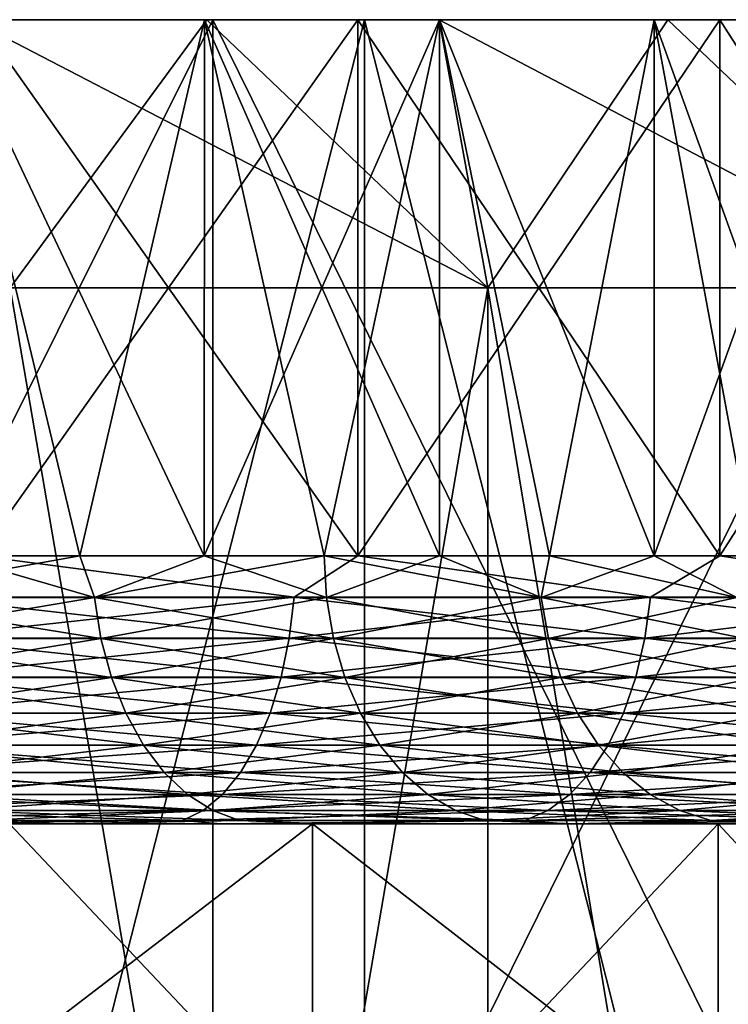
# Model space of a CAD drawing. Header units: metres. Extents: x -30 to 30, y -76 to 64.
# Tile 501 of 541: x 4.74 to 6.06, y 62.66 to 64.5. Entities that reach past the tile are written whole.
import ezdxf

# ---------------------------------------------------------------- set-up
doc = ezdxf.new("R2010")
doc.units = ezdxf.units.M
doc.layers.add('solid_508511', color=7, linetype='CONTINUOUS')

msp = doc.modelspace()

# ---------------------------------------------------------------- linework, layer by layer
at = {"layer": 'solid_508511'}
for points in [[(-11.301833, 64.5, -27.789719), (11.301833, 64.5, -27.789719), (9.856193, 64.5, -28.334702)], [(-0.732072, 64.5, -27.490252), (11.301833, 64.5, -27.789719), (-11.301833, 64.5, -27.789719)], [(-11.301833, 64.5, -27.789719), (9.856193, 64.5, -28.334702), (-9.856193, 64.5, -28.334702)], [(11.301833, 64.5, 27.789719), (-11.301833, 64.5, 27.789719), (-9.856193, 64.5, 28.334702)], [(0.732072, 64.5, 27.490252), (-11.301833, 64.5, 27.789719), (11.301833, 64.5, 27.789719)], [(-9.856193, 64.5, -28.334702), (9.856193, 64.5, -28.334702), (8.384591, 64.5, -28.804489)], [(-9.856193, 64.5, -28.334702), (8.384591, 64.5, -28.804489), (-8.384591, 64.5, -28.804489)], [(9.856193, 64.5, 28.334702), (-9.856193, 64.5, 28.334702), (-8.384591, 64.5, 28.804489)], [(11.301833, 64.5, 27.789719), (-9.856193, 64.5, 28.334702), (9.856193, 64.5, 28.334702)], [(-8.384591, 64.5, -28.804489), (8.384591, 64.5, -28.804489), (6.890593, 64.5, -29.197941)], [(-8.384591, 64.5, -28.804489), (6.890593, 64.5, -29.197941), (-6.890593, 64.5, -29.197941)], [(8.384591, 64.5, 28.804489), (-8.384591, 64.5, 28.804489), (-6.890593, 64.5, 29.197941)], [(9.856193, 64.5, 28.334702), (-8.384591, 64.5, 28.804489), (8.384591, 64.5, 28.804489)], [(-6.890593, 64.5, -29.197941), (6.890593, 64.5, -29.197941), (5.378482, 64.5, -29.513924)], [(-6.890593, 64.5, -29.197941), (5.378482, 64.5, -29.513924), (-5.378482, 64.5, -29.513924)], [(6.890593, 64.5, 29.197941), (-6.890593, 64.5, 29.197941), (-5.378482, 64.5, 29.513924)], [(8.384591, 64.5, 28.804489), (-6.890593, 64.5, 29.197941), (6.890593, 64.5, 29.197941)], [(-5.378482, 64.5, -29.513924), (5.378482, 64.5, -29.513924), (3.851947, 64.5, -29.75168)], [(5.378482, 64.5, 29.513924), (-5.378482, 64.5, 29.513924), (-3.851947, 64.5, 29.75168)], [(6.890593, 64.5, 29.197941), (-5.378482, 64.5, 29.513924), (5.378482, 64.5, 29.513924)], [(5.378482, 64.5, 29.513924), (-3.851947, 64.5, 29.75168), (3.851947, 64.5, 29.75168)], [(0.732072, 64.5, -27.490252), (11.301833, 64.5, -27.789719), (-0.732072, 64.5, -27.490252)], [(2.194193, 64.5, -27.412323), (11.301833, 64.5, -27.789719), (0.732072, 64.5, -27.490252)], [(0.732072, 64.5, 27.490252), (11.301833, 64.5, 27.789719), (12.717457, 64.5, 27.171053)], [(0.732072, 64.5, 27.490252), (12.717457, 64.5, 27.171053), (2.194193, 64.5, 27.412323)], [(3.649901, 64.5, -27.25671), (11.301833, 64.5, -27.789719), (2.194193, 64.5, -27.412323)], [(2.194193, 64.5, 27.412323), (12.717457, 64.5, 27.171053), (3.649901, 64.5, 27.25671)], [(3.649901, 64.5, -27.25671), (12.717457, 64.5, -27.171053), (11.301833, 64.5, -27.789719)], [(5.09545, 64.5, -27.023811), (12.717457, 64.5, -27.171053), (3.649901, 64.5, -27.25671)], [(3.649901, 64.5, 27.25671), (12.717457, 64.5, 27.171053), (5.09545, 64.5, 27.023811)], [(5.09544, 61.599998, -27.023813), (5.09545, 64.5, -27.023811), (3.649901, 64.5, -27.25671)], [(3.649952, 61.599998, -27.256702), (5.09544, 61.599998, -27.023813), (3.649901, 64.5, -27.25671)], [(3.649952, 61.599998, 27.256702), (3.649901, 64.5, 27.25671), (5.09545, 64.5, 27.023811)], [(5.09544, 61.599998, 27.023813), (3.649952, 61.599998, 27.256702), (5.09545, 64.5, 27.023811)], [(3.851946, 58.5, -29.75168), (3.851947, 64.5, -29.75168), (5.378482, 64.5, -29.513924)], [(5.378417, 58.5, -29.513939), (3.851946, 58.5, -29.75168), (5.378482, 64.5, -29.513924)], [(3.851946, 58.5, 29.75168), (5.378417, 58.5, 29.513939), (3.851947, 64.5, 29.75168)], [(5.378417, 58.5, 29.513939), (5.378482, 64.5, 29.513924), (3.851947, 64.5, 29.75168)], [(4.606595, 63.5, 5.918554), (4.847244, 63.5, 5.723131), (4.60661, 64.5, 5.918545)], [(4.847244, 63.5, -5.723131), (4.606595, 63.5, -5.918554), (4.60661, 64.5, -5.918545)], [(4.60661, 64.5, -5.918545), (4.60661, 64.5, 5.918545), (5.079638, 64.5, 5.517902)], [(5.079611, 63.5, 5.51793), (5.079638, 64.5, 5.517902), (4.60661, 64.5, 5.918545)], [(4.847244, 63.5, 5.723131), (5.079611, 63.5, 5.51793), (4.60661, 64.5, 5.918545)], [(4.60661, 64.5, -5.918545), (5.079638, 64.5, 5.517902), (5.079638, 64.5, -5.517902)], [(4.847244, 63.5, -5.723131), (4.60661, 64.5, -5.918545), (5.079638, 64.5, -5.517902)], [(4.643946, 64.5, 12.142231), (4.717698, 64, 12.648847), (5.608002, 64, 12.280078)], [(4.643946, 64.5, 12.142231), (5.608002, 64, 12.280078), (5.084437, 64.5, 11.964469)], [(4.659023, 64.5, 9.409759), (4.643946, 64.5, 12.142231), (5.084437, 64.5, 11.964469)], [(5.084438, 64.5, -11.964468), (4.717699, 64, -12.648847), (4.643947, 64.5, -12.14223)], [(4.659023, 64.5, -9.409759), (5.084438, 64.5, -11.964468), (4.643947, 64.5, -12.14223)], [(4.659023, 64.5, -9.409759), (5.365727, 64.5, -9.025462), (5.084438, 64.5, -11.964468)], [(5.365727, 64.5, 9.025462), (4.659023, 64.5, 9.409759), (5.084437, 64.5, 11.964469)], [(4.65906, 63.5, 9.409738), (4.659023, 64.5, 9.409759), (5.365727, 64.5, 9.025462)], [(5.365698, 63.5, -9.02548), (5.365727, 64.5, -9.025462), (4.659023, 64.5, -9.409759)], [(4.65906, 63.5, -9.409738), (5.365698, 63.5, -9.02548), (4.659023, 64.5, -9.409759)], [(5.365698, 63.5, 9.02548), (4.65906, 63.5, 9.409738), (5.365727, 64.5, 9.025462)], [(5.084438, 64.5, -11.964468), (5.608003, 64, -12.280078), (4.717699, 64, -12.648847)], [(5.079611, 63.5, -5.51793), (4.847244, 63.5, -5.723131), (5.079638, 64.5, -5.517902)], [(5.079611, 63.5, 5.51793), (5.3033, 63.5, 5.303301), (5.079638, 64.5, 5.517902)], [(5.079611, 63.5, -5.51793), (5.079638, 64.5, -5.517902), (5.517946, 64.5, -5.079595)], [(5.3033, 63.5, -5.303301), (5.079611, 63.5, -5.51793), (5.517946, 64.5, -5.079595)], [(5.079638, 64.5, -5.517902), (5.079638, 64.5, 5.517902), (5.517946, 64.5, 5.079595)], [(5.517929, 63.5, 5.079612), (5.517946, 64.5, 5.079595), (5.079638, 64.5, 5.517902)], [(5.3033, 63.5, 5.303301), (5.517929, 63.5, 5.079612), (5.079638, 64.5, 5.517902)], [(5.079638, 64.5, -5.517902), (5.517946, 64.5, 5.079595), (5.517946, 64.5, -5.079595)], [(5.084437, 64.5, 11.964469), (5.608002, 64, 12.280078), (5.517826, 64.5, 11.770884)], [(5.365727, 64.5, 9.025462), (5.084437, 64.5, 11.964469), (5.517826, 64.5, 11.770884)], [(5.517827, 64.5, -11.770883), (5.608003, 64, -12.280078), (5.084438, 64.5, -11.964468)], [(5.365727, 64.5, -9.025462), (5.517827, 64.5, -11.770883), (5.084438, 64.5, -11.964468)], [(5.09544, 61.599998, -27.023813), (6.526484, 61.599998, -26.714321), (5.09545, 64.5, -27.023811)], [(5.09544, 61.599998, 27.023813), (5.09545, 64.5, 27.023811), (6.526494, 64.5, 26.714315)], [(6.526484, 61.599998, 26.714321), (5.09544, 61.599998, 27.023813), (6.526494, 64.5, 26.714315)], [(6.526494, 64.5, -26.714315), (12.717457, 64.5, -27.171053), (5.09545, 64.5, -27.023811)], [(5.09545, 64.5, 27.023811), (12.717457, 64.5, 27.171053), (14.099323, 64.5, 26.480352)], [(5.09545, 64.5, 27.023811), (14.099323, 64.5, 26.480352), (6.526494, 64.5, 26.714315)], [(6.526484, 61.599998, -26.714321), (6.526494, 64.5, -26.714315), (5.09545, 64.5, -27.023811)], [(5.517929, 63.5, -5.079612), (5.3033, 63.5, -5.303301), (5.517946, 64.5, -5.079595)], [(5.365698, 63.5, 9.02548), (5.365727, 64.5, 9.025462), (6.040821, 64.5, 8.588278)], [(6.040847, 63.5, 8.588258), (5.365698, 63.5, 9.02548), (6.040821, 64.5, 8.588278)], [(5.365698, 63.5, -9.02548), (6.040847, 63.5, -8.588258), (5.365727, 64.5, -9.025462)], [(5.365727, 64.5, -9.025462), (6.040821, 64.5, -8.588278), (5.517827, 64.5, -11.770883)], [(5.365727, 64.5, 9.025462), (5.517826, 64.5, 11.770884), (5.943979, 64.5, 11.561532)], [(6.040821, 64.5, 8.588278), (5.365727, 64.5, 9.025462), (5.943979, 64.5, 11.561532)], [(6.040847, 63.5, -8.588258), (6.040821, 64.5, -8.588278), (5.365727, 64.5, -9.025462)], [(5.378417, 58.5, -29.513939), (5.378482, 64.5, -29.513924), (6.890593, 64.5, -29.197941)], [(6.890625, 58.5, -29.197933), (5.378417, 58.5, -29.513939), (6.890593, 64.5, -29.197941)], [(5.378417, 58.5, 29.513939), (6.890625, 58.5, 29.197933), (5.378482, 64.5, 29.513924)], [(6.890625, 58.5, 29.197933), (6.890593, 64.5, 29.197941), (5.378482, 64.5, 29.513924)], [(5.517826, 64.5, 11.770884), (5.608002, 64, 12.280078), (6.469814, 64, 11.848692)], [(5.517826, 64.5, 11.770884), (6.469814, 64, 11.848692), (5.943979, 64.5, 11.561532)], [(5.94398, 64.5, -11.561531), (5.608003, 64, -12.280078), (5.517827, 64.5, -11.770883)], [(6.040821, 64.5, -8.588278), (5.94398, 64.5, -11.561531), (5.517827, 64.5, -11.770883)], [(5.517929, 63.5, 5.079612), (5.72313, 63.5, 4.847245), (5.517946, 64.5, 5.079595)], [(5.72313, 63.5, -4.847245), (5.517929, 63.5, -5.079612), (5.517946, 64.5, -5.079595)], [(5.517946, 64.5, -5.079595), (5.517946, 64.5, 5.079595), (5.918565, 64.5, 4.606573)], [(5.918553, 63.5, 4.606596), (5.918565, 64.5, 4.606573), (5.517946, 64.5, 5.079595)], [(5.72313, 63.5, 4.847245), (5.918553, 63.5, 4.606596), (5.517946, 64.5, 5.079595)], [(5.517946, 64.5, -5.079595), (5.918565, 64.5, 4.606573), (5.918565, 64.5, -4.606573)], [(5.72313, 63.5, -4.847245), (5.517946, 64.5, -5.079595), (5.918565, 64.5, -4.606573)], [(5.94398, 64.5, -11.561531), (6.469815, 64, -11.848692), (5.608003, 64, -12.280078)], [(5.918553, 63.5, -4.606596), (5.72313, 63.5, -4.847245), (5.918565, 64.5, -4.606573)], [(5.918553, 63.5, 4.606596), (6.103865, 63.5, 4.358077), (5.918565, 64.5, 4.606573)], [(5.918553, 63.5, -4.606596), (5.918565, 64.5, -4.606573), (6.278753, 64.5, -4.102105)], [(6.103865, 63.5, -4.358077), (5.918553, 63.5, -4.606596), (6.278753, 64.5, -4.102105)], [(5.918565, 64.5, -4.606573), (5.918565, 64.5, 4.606573), (6.278753, 64.5, 4.102105)], [(6.278749, 63.5, 4.102111), (6.278753, 64.5, 4.102105), (5.918565, 64.5, 4.606573)], [(6.103865, 63.5, 4.358077), (6.278749, 63.5, 4.102111), (5.918565, 64.5, 4.606573)], [(5.918565, 64.5, -4.606573), (6.278753, 64.5, 4.102105), (6.278753, 64.5, -4.102105)], [(5.943979, 64.5, 11.561532), (6.469814, 64, 11.848692), (6.362417, 64.5, 11.336653)], [(6.040821, 64.5, 8.588278), (5.943979, 64.5, 11.561532), (6.362417, 64.5, 11.336653)], [(6.362418, 64.5, -11.336652), (6.469815, 64, -11.848692), (5.94398, 64.5, -11.561531)], [(6.040821, 64.5, -8.588278), (6.362418, 64.5, -11.336652), (5.94398, 64.5, -11.561531)], [(6.040821, 64.5, -8.588278), (6.680617, 64.5, -8.100576), (6.362418, 64.5, -11.336652)], [(6.680617, 64.5, 8.100576), (6.040821, 64.5, 8.588278), (6.362417, 64.5, 11.336653)], [(6.040847, 63.5, 8.588258), (6.040821, 64.5, 8.588278), (6.680617, 64.5, 8.100576)], [(6.680547, 63.5, -8.100636), (6.680617, 64.5, -8.100576), (6.040821, 64.5, -8.588278)], [(6.040847, 63.5, -8.588258), (6.680547, 63.5, -8.100636), (6.040821, 64.5, -8.588278)], [(6.680547, 63.5, 8.100636), (6.040847, 63.5, 8.588258), (6.680617, 64.5, 8.100576)], [(5.608002, 58.799999, 12.280078), (5.608002, 64, 12.280078), (4.717698, 64, 12.648847)], [(4.717698, 58.799999, 12.648847), (5.608002, 58.799999, 12.280078), (4.717698, 64, 12.648847)], [(4.717698, 58.799999, -12.648847), (4.717699, 64, -12.648847), (5.608003, 64, -12.280078)], [(5.608002, 58.799999, -12.280078), (4.717698, 58.799999, -12.648847), (5.608003, 64, -12.280078)], [(6.469814, 58.799999, 11.848692), (6.469814, 64, 11.848692), (5.608002, 64, 12.280078)], [(5.608002, 58.799999, 12.280078), (6.469814, 58.799999, 11.848692), (5.608002, 64, 12.280078)], [(5.608002, 58.799999, -12.280078), (5.608003, 64, -12.280078), (6.469815, 64, -11.848692)], [(6.469814, 58.799999, -11.848692), (5.608002, 58.799999, -12.280078), (6.469815, 64, -11.848692)], [(4.412008, 63.421783, -6.072608), (4.606595, 63.5, -5.918554), (4.847244, 63.5, -5.723131)], [(4.412008, 63.421783, -6.072608), (4.847244, 63.5, -5.723131), (4.874858, 63.421783, -5.707726)], [(4.874858, 63.421783, 5.707726), (4.606595, 63.5, 5.918554), (4.412008, 63.421783, 6.072608)], [(5.246971, 63.422405, 9.08802), (4.553151, 63.422405, 9.454715), (4.65906, 63.5, 9.409738)], [(4.553151, 63.422405, -9.454715), (5.246971, 63.422405, -9.08802), (4.65906, 63.5, -9.409738)], [(4.874858, 63.421783, 5.707726), (4.847244, 63.5, 5.723131), (4.606595, 63.5, 5.918554)], [(5.246971, 63.422405, 9.08802), (4.65906, 63.5, 9.409738), (5.365698, 63.5, 9.02548)], [(5.246971, 63.422405, -9.08802), (5.365698, 63.5, -9.02548), (4.65906, 63.5, -9.409738)], [(4.874858, 63.421783, -5.707726), (4.847244, 63.5, -5.723131), (5.079611, 63.5, -5.51793)], [(4.874858, 63.421783, 5.707726), (5.079611, 63.5, 5.51793), (4.847244, 63.5, 5.723131)], [(4.874858, 63.421783, -5.707726), (5.079611, 63.5, -5.51793), (5.3033, 63.5, -5.303301)], [(4.874858, 63.421783, -5.707726), (5.3033, 63.5, -5.303301), (5.307654, 63.421783, -5.307654)], [(5.307654, 63.421783, 5.307654), (5.079611, 63.5, 5.51793), (4.874858, 63.421783, 5.707726)], [(5.307654, 63.421783, 5.307654), (5.3033, 63.5, 5.303301), (5.079611, 63.5, 5.51793)], [(5.911448, 63.422405, 8.670502), (5.246971, 63.422405, 9.08802), (5.365698, 63.5, 9.02548)], [(5.246971, 63.422405, -9.08802), (5.911448, 63.422405, -8.670502), (5.365698, 63.5, -9.02548)], [(5.307654, 63.421783, -5.307654), (5.3033, 63.5, -5.303301), (5.517929, 63.5, -5.079612)], [(5.707726, 63.421783, 4.874858), (5.517929, 63.5, 5.079612), (5.3033, 63.5, 5.303301)], [(5.707726, 63.421783, 4.874858), (5.3033, 63.5, 5.303301), (5.307654, 63.421783, 5.307654)], [(5.307654, 63.421783, -5.307654), (5.517929, 63.5, -5.079612), (5.707726, 63.421783, -4.874858)], [(5.911448, 63.422405, 8.670502), (5.365698, 63.5, 9.02548), (6.040847, 63.5, 8.588258)], [(5.911448, 63.422405, -8.670502), (6.040847, 63.5, -8.588258), (5.365698, 63.5, -9.02548)], [(5.707726, 63.421783, -4.874858), (5.517929, 63.5, -5.079612), (5.72313, 63.5, -4.847245)], [(5.707726, 63.421783, 4.874858), (5.72313, 63.5, 4.847245), (5.517929, 63.5, 5.079612)], [(5.707726, 63.421783, -4.874858), (5.72313, 63.5, -4.847245), (5.918553, 63.5, -4.606596)], [(5.707726, 63.421783, -4.874858), (5.918553, 63.5, -4.606596), (6.072608, 63.421783, -4.412008)], [(6.072608, 63.421783, 4.412008), (5.72313, 63.5, 4.847245), (5.707726, 63.421783, 4.874858)], [(6.072608, 63.421783, 4.412008), (5.918553, 63.5, 4.606596), (5.72313, 63.5, 4.847245)], [(6.542866, 63.422405, 8.204494), (5.911448, 63.422405, 8.670502), (6.040847, 63.5, 8.588258)], [(5.911448, 63.422405, -8.670502), (6.542866, 63.422405, -8.204494), (6.040847, 63.5, -8.588258)], [(6.072608, 63.421783, -4.412008), (5.918553, 63.5, -4.606596), (6.103865, 63.5, -4.358077)], [(6.072608, 63.421783, 4.412008), (6.103865, 63.5, 4.358077), (5.918553, 63.5, 4.606596)], [(6.542866, 63.422405, 8.204494), (6.040847, 63.5, 8.588258), (6.680547, 63.5, 8.100636)], [(6.542866, 63.422405, -8.204494), (6.680547, 63.5, -8.100636), (6.040847, 63.5, -8.588258)], [(4.412008, 63.421783, 6.072608), (4.422788, 63.345417, 6.087445), (4.886769, 63.345417, 5.721672)], [(4.874858, 63.421783, 5.707726), (4.412008, 63.421783, 6.072608), (4.886769, 63.345417, 5.721672)], [(4.412008, 63.421783, -6.072608), (4.874858, 63.421783, -5.707726), (4.422788, 63.345417, -6.087445)], [(4.874858, 63.421783, -5.707726), (4.886769, 63.345417, -5.721672), (4.422788, 63.345417, -6.087445)], [(4.545235, 63.346016, 9.438277), (4.553151, 63.422405, 9.454715), (5.246971, 63.422405, 9.08802)], [(5.237849, 63.346016, 9.072221), (4.545235, 63.346016, 9.438277), (5.246971, 63.422405, 9.08802)], [(4.545235, 63.346016, -9.438277), (5.237849, 63.346016, -9.072221), (4.553151, 63.422405, -9.454715)], [(5.237849, 63.346016, -9.072221), (5.246971, 63.422405, -9.08802), (4.553151, 63.422405, -9.454715)], [(4.874858, 63.421783, 5.707726), (4.886769, 63.345417, 5.721672), (5.320622, 63.345417, 5.320622)], [(5.307654, 63.421783, 5.307654), (4.874858, 63.421783, 5.707726), (5.320622, 63.345417, 5.320622)], [(4.874858, 63.421783, -5.707726), (5.307654, 63.421783, -5.307654), (4.886769, 63.345417, -5.721672)], [(5.307654, 63.421783, -5.307654), (5.320622, 63.345417, -5.320622), (4.886769, 63.345417, -5.721672)], [(5.237849, 63.346016, 9.072221), (5.246971, 63.422405, 9.08802), (5.911448, 63.422405, 8.670502)], [(5.901171, 63.346016, 8.655428), (5.237849, 63.346016, 9.072221), (5.911448, 63.422405, 8.670502)], [(5.237849, 63.346016, -9.072221), (5.901171, 63.346016, -8.655428), (5.246971, 63.422405, -9.08802)], [(5.901171, 63.346016, -8.655428), (5.911448, 63.422405, -8.670502), (5.246971, 63.422405, -9.08802)], [(5.307654, 63.421783, 5.307654), (5.320622, 63.345417, 5.320622), (5.721672, 63.345417, 4.886769)], [(5.707726, 63.421783, 4.874858), (5.307654, 63.421783, 5.307654), (5.721672, 63.345417, 4.886769)], [(5.307654, 63.421783, -5.307654), (5.707726, 63.421783, -4.874858), (5.320622, 63.345417, -5.320622)], [(5.707726, 63.421783, -4.874858), (5.721672, 63.345417, -4.886769), (5.320622, 63.345417, -5.320622)], [(5.707726, 63.421783, 4.874858), (5.721672, 63.345417, 4.886769), (6.087445, 63.345417, 4.422788)], [(6.072608, 63.421783, 4.412008), (5.707726, 63.421783, 4.874858), (6.087445, 63.345417, 4.422788)], [(5.707726, 63.421783, -4.874858), (6.072608, 63.421783, -4.412008), (5.721672, 63.345417, -4.886769)], [(6.072608, 63.421783, -4.412008), (6.087445, 63.345417, -4.422788), (5.721672, 63.345417, -4.886769)], [(5.901171, 63.346016, 8.655428), (5.911448, 63.422405, 8.670502), (6.542866, 63.422405, 8.204494)], [(6.531491, 63.346016, 8.19023), (5.901171, 63.346016, 8.655428), (6.542866, 63.422405, 8.204494)], [(5.901171, 63.346016, -8.655428), (6.531491, 63.346016, -8.19023), (5.911448, 63.422405, -8.670502)], [(6.531491, 63.346016, -8.19023), (6.542866, 63.422405, -8.204494), (5.911448, 63.422405, -8.670502)], [(4.422788, 63.345417, 6.087445), (4.440464, 63.272865, 6.111774), (4.9063, 63.272865, 5.744539)], [(4.886769, 63.345417, 5.721672), (4.422788, 63.345417, 6.087445), (4.9063, 63.272865, 5.744539)], [(4.422788, 63.345417, -6.087445), (4.886769, 63.345417, -5.721672), (4.440464, 63.272865, -6.111774)], [(4.886769, 63.345417, -5.721672), (4.9063, 63.272865, -5.744539), (4.440464, 63.272865, -6.111774)], [(4.532227, 63.273426, 9.411265), (4.545235, 63.346016, 9.438277), (5.237849, 63.346016, 9.072221)], [(5.222858, 63.273426, 9.046256), (4.532227, 63.273426, 9.411265), (5.237849, 63.346016, 9.072221)], [(4.532227, 63.273426, -9.411265), (5.222858, 63.273426, -9.046256), (4.545235, 63.346016, -9.438277)], [(5.222858, 63.273426, -9.046256), (5.237849, 63.346016, -9.072221), (4.545235, 63.346016, -9.438277)], [(4.886769, 63.345417, 5.721672), (4.9063, 63.272865, 5.744539), (5.341887, 63.272865, 5.341887)], [(5.320622, 63.345417, 5.320622), (4.886769, 63.345417, 5.721672), (5.341887, 63.272865, 5.341887)], [(4.886769, 63.345417, -5.721672), (5.320622, 63.345417, -5.320622), (4.9063, 63.272865, -5.744539)], [(5.320622, 63.345417, -5.320622), (5.341887, 63.272865, -5.341887), (4.9063, 63.272865, -5.744539)], [(5.222858, 63.273426, 9.046256), (5.237849, 63.346016, 9.072221), (5.901171, 63.346016, 8.655428)], [(5.884282, 63.273426, 8.630656), (5.222858, 63.273426, 9.046256), (5.901171, 63.346016, 8.655428)], [(5.222858, 63.273426, -9.046256), (5.884282, 63.273426, -8.630656), (5.237849, 63.346016, -9.072221)], [(5.884282, 63.273426, -8.630656), (5.901171, 63.346016, -8.655428), (5.237849, 63.346016, -9.072221)], [(5.320622, 63.345417, 5.320622), (5.341887, 63.272865, 5.341887), (5.744539, 63.272865, 4.9063)], [(5.721672, 63.345417, 4.886769), (5.320622, 63.345417, 5.320622), (5.744539, 63.272865, 4.9063)], [(5.320622, 63.345417, -5.320622), (5.721672, 63.345417, -4.886769), (5.341887, 63.272865, -5.341887)], [(5.721672, 63.345417, -4.886769), (5.744539, 63.272865, -4.9063), (5.341887, 63.272865, -5.341887)], [(5.721672, 63.345417, 4.886769), (5.744539, 63.272865, 4.9063), (6.111774, 63.272865, 4.440464)], [(6.087445, 63.345417, 4.422788), (5.721672, 63.345417, 4.886769), (6.111774, 63.272865, 4.440464)], [(5.721672, 63.345417, -4.886769), (6.087445, 63.345417, -4.422788), (5.744539, 63.272865, -4.9063)], [(6.087445, 63.345417, -4.422788), (6.111774, 63.272865, -4.440464), (5.744539, 63.272865, -4.9063)], [(5.884282, 63.273426, 8.630656), (5.901171, 63.346016, 8.655428), (6.531491, 63.346016, 8.19023)], [(6.512798, 63.273426, 8.16679), (5.884282, 63.273426, 8.630656), (6.531491, 63.346016, 8.19023)], [(5.884282, 63.273426, -8.630656), (6.512798, 63.273426, -8.16679), (5.901171, 63.346016, -8.655428)], [(6.512798, 63.273426, -8.16679), (6.531491, 63.346016, -8.19023), (5.901171, 63.346016, -8.655428)], [(4.440464, 63.272865, 6.111774), (4.464599, 63.205917, 6.144994), (4.932967, 63.205917, 5.775763)], [(4.9063, 63.272865, 5.744539), (4.440464, 63.272865, 6.111774), (4.932967, 63.205917, 5.775763)], [(4.440464, 63.272865, -6.111774), (4.9063, 63.272865, -5.744539), (4.464599, 63.205917, -6.144994)], [(4.9063, 63.272865, -5.744539), (4.932967, 63.205917, -5.775763), (4.464599, 63.205917, -6.144994)], [(4.514447, 63.206425, 9.374346), (4.532227, 63.273426, 9.411265), (5.222858, 63.273426, 9.046256)], [(5.20237, 63.206425, 9.010769), (4.514447, 63.206425, 9.374346), (5.222858, 63.273426, 9.046256)], [(4.514447, 63.206425, -9.374346), (5.20237, 63.206425, -9.010769), (4.532227, 63.273426, -9.411265)], [(5.20237, 63.206425, -9.010769), (5.222858, 63.273426, -9.046256), (4.532227, 63.273426, -9.411265)], [(4.9063, 63.272865, 5.744539), (4.932967, 63.205917, 5.775763), (5.370922, 63.205917, 5.370922)], [(5.341887, 63.272865, 5.341887), (4.9063, 63.272865, 5.744539), (5.370922, 63.205917, 5.370922)], [(4.9063, 63.272865, -5.744539), (5.341887, 63.272865, -5.341887), (4.932967, 63.205917, -5.775763)], [(5.341887, 63.272865, -5.341887), (5.370922, 63.205917, -5.370922), (4.932967, 63.205917, -5.775763)], [(5.20237, 63.206425, 9.010769), (5.222858, 63.273426, 9.046256), (5.884282, 63.273426, 8.630656)], [(5.861198, 63.206425, 8.596799), (5.20237, 63.206425, 9.010769), (5.884282, 63.273426, 8.630656)], [(5.20237, 63.206425, -9.010769), (5.861198, 63.206425, -8.596799), (5.222858, 63.273426, -9.046256)], [(5.861198, 63.206425, -8.596799), (5.884282, 63.273426, -8.630656), (5.222858, 63.273426, -9.046256)], [(5.341887, 63.272865, 5.341887), (5.370922, 63.205917, 5.370922), (5.775763, 63.205917, 4.932967)], [(5.744539, 63.272865, 4.9063), (5.341887, 63.272865, 5.341887), (5.775763, 63.205917, 4.932967)], [(5.341887, 63.272865, -5.341887), (5.744539, 63.272865, -4.9063), (5.370922, 63.205917, -5.370922)], [(5.744539, 63.272865, -4.9063), (5.775763, 63.205917, -4.932967), (5.370922, 63.205917, -5.370922)], [(5.744539, 63.272865, 4.9063), (5.775763, 63.205917, 4.932967), (6.144994, 63.205917, 4.464599)], [(6.111774, 63.272865, 4.440464), (5.744539, 63.272865, 4.9063), (6.144994, 63.205917, 4.464599)], [(5.744539, 63.272865, -4.9063), (6.111774, 63.272865, -4.440464), (5.775763, 63.205917, -4.932967)], [(6.111774, 63.272865, -4.440464), (6.144994, 63.205917, -4.464599), (5.775763, 63.205917, -4.932967)], [(5.861198, 63.206425, 8.596799), (5.884282, 63.273426, 8.630656), (6.512798, 63.273426, 8.16679)], [(6.487249, 63.206425, 8.134752), (5.861198, 63.206425, 8.596799), (6.512798, 63.273426, 8.16679)], [(5.861198, 63.206425, -8.596799), (6.487249, 63.206425, -8.134752), (5.884282, 63.273426, -8.630656)], [(6.487249, 63.206425, -8.134752), (6.512798, 63.273426, -8.16679), (5.884282, 63.273426, -8.630656)], [(4.464599, 63.205917, 6.144994), (4.494599, 63.146225, 6.186285), (4.966114, 63.146225, 5.814573)], [(4.932967, 63.205917, 5.775763), (4.464599, 63.205917, 6.144994), (4.966114, 63.146225, 5.814573)], [(4.464599, 63.205917, -6.144994), (4.932967, 63.205917, -5.775763), (4.494599, 63.146225, -6.186285)], [(4.492335, 63.146667, 9.328429), (4.514447, 63.206425, 9.374346), (5.20237, 63.206425, 9.010769)], [(5.176888, 63.146667, 8.966633), (4.492335, 63.146667, 9.328429), (5.20237, 63.206425, 9.010769)], [(4.492335, 63.146667, -9.328429), (5.176888, 63.146667, -8.966633), (4.514447, 63.206425, -9.374346)], [(4.932967, 63.205917, -5.775763), (4.966114, 63.146225, -5.814573), (4.494599, 63.146225, -6.186285)], [(5.176888, 63.146667, -8.966633), (5.20237, 63.206425, -9.010769), (4.514447, 63.206425, -9.374346)], [(4.932967, 63.205917, 5.775763), (4.966114, 63.146225, 5.814573), (5.407012, 63.146225, 5.407012)], [(5.370922, 63.205917, 5.370922), (4.932967, 63.205917, 5.775763), (5.407012, 63.146225, 5.407012)], [(4.932967, 63.205917, -5.775763), (5.370922, 63.205917, -5.370922), (4.966114, 63.146225, -5.814573)], [(5.370922, 63.205917, -5.370922), (5.407012, 63.146225, -5.407012), (4.966114, 63.146225, -5.814573)], [(5.176888, 63.146667, 8.966633), (5.20237, 63.206425, 9.010769), (5.861198, 63.206425, 8.596799)], [(5.832489, 63.146667, 8.55469), (5.176888, 63.146667, 8.966633), (5.861198, 63.206425, 8.596799)], [(5.176888, 63.146667, -8.966633), (5.832489, 63.146667, -8.55469), (5.20237, 63.206425, -9.010769)], [(5.832489, 63.146667, -8.55469), (5.861198, 63.206425, -8.596799), (5.20237, 63.206425, -9.010769)], [(5.370922, 63.205917, 5.370922), (5.407012, 63.146225, 5.407012), (5.814573, 63.146225, 4.966114)], [(5.775763, 63.205917, 4.932967), (5.370922, 63.205917, 5.370922), (5.814573, 63.146225, 4.966114)], [(5.370922, 63.205917, -5.370922), (5.775763, 63.205917, -4.932967), (5.407012, 63.146225, -5.407012)], [(5.775763, 63.205917, -4.932967), (5.814573, 63.146225, -4.966114), (5.407012, 63.146225, -5.407012)], [(5.775763, 63.205917, 4.932967), (5.814573, 63.146225, 4.966114), (6.186285, 63.146225, 4.494599)], [(6.144994, 63.205917, 4.464599), (5.775763, 63.205917, 4.932967), (6.186285, 63.146225, 4.494599)], [(5.775763, 63.205917, -4.932967), (6.144994, 63.205917, -4.464599), (5.814573, 63.146225, -4.966114)], [(6.144994, 63.205917, -4.464599), (6.186285, 63.146225, -4.494599), (5.814573, 63.146225, -4.966114)], [(5.832489, 63.146667, 8.55469), (5.861198, 63.206425, 8.596799), (6.487249, 63.206425, 8.134752)], [(6.455473, 63.146667, 8.094908), (5.832489, 63.146667, 8.55469), (6.487249, 63.206425, 8.134752)], [(5.832489, 63.146667, -8.55469), (6.455473, 63.146667, -8.094908), (5.861198, 63.206425, -8.596799)], [(6.455473, 63.146667, -8.094908), (6.487249, 63.206425, -8.134752), (5.861198, 63.206425, -8.596799)], [(4.466435, 63.095631, 9.274649), (4.492335, 63.146667, 9.328429), (5.176888, 63.146667, 8.966633)], [(5.147042, 63.095631, 8.914938), (4.466435, 63.095631, 9.274649), (5.176888, 63.146667, 8.966633)], [(4.466435, 63.095631, -9.274649), (5.147042, 63.095631, -8.914938), (4.492335, 63.146667, -9.328429)], [(5.147042, 63.095631, -8.914938), (5.176888, 63.146667, -8.966633), (4.492335, 63.146667, -9.328429)], [(4.494599, 63.146225, 6.186285), (4.529723, 63.095261, 6.234629), (5.004923, 63.095261, 5.860012)], [(4.966114, 63.146225, 5.814573), (4.494599, 63.146225, 6.186285), (5.004923, 63.095261, 5.860012)], [(4.494599, 63.146225, -6.186285), (4.966114, 63.146225, -5.814573), (4.529723, 63.095261, -6.234629)], [(4.966114, 63.146225, -5.814573), (5.004923, 63.095261, -5.860012), (4.529723, 63.095261, -6.234629)], [(4.966114, 63.146225, 5.814573), (5.004923, 63.095261, 5.860012), (5.449265, 63.095261, 5.449265)], [(5.407012, 63.146225, 5.407012), (4.966114, 63.146225, 5.814573), (5.449265, 63.095261, 5.449265)], [(4.966114, 63.146225, -5.814573), (5.407012, 63.146225, -5.407012), (5.004923, 63.095261, -5.860012)], [(5.407012, 63.146225, -5.407012), (5.449265, 63.095261, -5.449265), (5.004923, 63.095261, -5.860012)], [(5.147042, 63.095631, 8.914938), (5.176888, 63.146667, 8.966633), (5.832489, 63.146667, 8.55469)], [(5.798863, 63.095631, 8.505371), (5.147042, 63.095631, 8.914938), (5.832489, 63.146667, 8.55469)], [(5.147042, 63.095631, -8.914938), (5.798863, 63.095631, -8.505371), (5.176888, 63.146667, -8.966633)], [(5.798863, 63.095631, -8.505371), (5.832489, 63.146667, -8.55469), (5.176888, 63.146667, -8.966633)], [(5.407012, 63.146225, 5.407012), (5.449265, 63.095261, 5.449265), (5.860012, 63.095261, 5.004923)], [(5.814573, 63.146225, 4.966114), (5.407012, 63.146225, 5.407012), (5.860012, 63.095261, 5.004923)], [(5.407012, 63.146225, -5.407012), (5.814573, 63.146225, -4.966114), (5.449265, 63.095261, -5.449265)], [(5.814573, 63.146225, -4.966114), (5.860012, 63.095261, -5.004923), (5.449265, 63.095261, -5.449265)], [(5.798863, 63.095631, 8.505371), (5.832489, 63.146667, 8.55469), (6.455473, 63.146667, 8.094908)], [(6.418256, 63.095631, 8.048239), (5.798863, 63.095631, 8.505371), (6.455473, 63.146667, 8.094908)], [(5.798863, 63.095631, -8.505371), (6.418256, 63.095631, -8.048239), (5.832489, 63.146667, -8.55469)], [(5.814573, 63.146225, 4.966114), (5.860012, 63.095261, 5.004923), (6.234629, 63.095261, 4.529723)], [(6.186285, 63.146225, 4.494599), (5.814573, 63.146225, 4.966114), (6.234629, 63.095261, 4.529723)], [(5.814573, 63.146225, -4.966114), (6.186285, 63.146225, -4.494599), (5.860012, 63.095261, -5.004923)], [(6.418256, 63.095631, -8.048239), (6.455473, 63.146667, -8.094908), (5.832489, 63.146667, -8.55469)], [(6.186285, 63.146225, -4.494599), (6.234629, 63.095261, -4.529723), (5.860012, 63.095261, -5.004923)], [(4.437387, 63.054569, 9.214331), (4.466435, 63.095631, 9.274649), (5.147042, 63.095631, 8.914938)], [(5.113568, 63.054569, 8.856959), (4.437387, 63.054569, 9.214331), (5.147042, 63.095631, 8.914938)], [(4.437387, 63.054569, -9.214331), (5.113568, 63.054569, -8.856959), (4.466435, 63.095631, -9.274649)], [(5.113568, 63.054569, -8.856959), (5.147042, 63.095631, -8.914938), (4.466435, 63.095631, -9.274649)], [(4.529723, 63.095261, 6.234629), (4.569104, 63.054283, 6.288833), (5.048436, 63.054283, 5.910959)], [(5.004923, 63.095261, 5.860012), (4.529723, 63.095261, 6.234629), (5.048436, 63.054283, 5.910959)], [(4.529723, 63.095261, -6.234629), (5.004923, 63.095261, -5.860012), (4.569104, 63.054283, -6.288833)], [(5.004923, 63.095261, -5.860012), (5.048436, 63.054283, -5.910959), (4.569104, 63.054283, -6.288833)], [(5.004923, 63.095261, 5.860012), (5.048436, 63.054283, 5.910959), (5.496641, 63.054283, 5.496641)], [(5.449265, 63.095261, 5.449265), (5.004923, 63.095261, 5.860012), (5.496641, 63.054283, 5.496641)], [(5.004923, 63.095261, -5.860012), (5.449265, 63.095261, -5.449265), (5.048436, 63.054283, -5.910959)], [(5.449265, 63.095261, -5.449265), (5.496641, 63.054283, -5.496641), (5.048436, 63.054283, -5.910959)], [(5.113568, 63.054569, 8.856959), (5.147042, 63.095631, 8.914938), (5.798863, 63.095631, 8.505371)], [(5.76115, 63.054569, 8.450056), (5.113568, 63.054569, 8.856959), (5.798863, 63.095631, 8.505371)], [(5.113568, 63.054569, -8.856959), (5.76115, 63.054569, -8.450056), (5.147042, 63.095631, -8.914938)], [(5.76115, 63.054569, -8.450056), (5.798863, 63.095631, -8.505371), (5.147042, 63.095631, -8.914938)], [(5.449265, 63.095261, 5.449265), (5.496641, 63.054283, 5.496641), (5.910959, 63.054283, 5.048436)], [(5.860012, 63.095261, 5.004923), (5.449265, 63.095261, 5.449265), (5.910959, 63.054283, 5.048436)], [(5.449265, 63.095261, -5.449265), (5.860012, 63.095261, -5.004923), (5.496641, 63.054283, -5.496641)], [(5.860012, 63.095261, -5.004923), (5.910959, 63.054283, -5.048436), (5.496641, 63.054283, -5.496641)], [(5.76115, 63.054569, 8.450056), (5.798863, 63.095631, 8.505371), (6.418256, 63.095631, 8.048239)], [(6.376514, 63.054569, 7.995896), (5.76115, 63.054569, 8.450056), (6.418256, 63.095631, 8.048239)], [(5.76115, 63.054569, -8.450056), (6.376514, 63.054569, -7.995896), (5.798863, 63.095631, -8.505371)], [(6.376514, 63.054569, -7.995896), (6.418256, 63.095631, -8.048239), (5.798863, 63.095631, -8.505371)], [(5.860012, 63.095261, 5.004923), (5.910959, 63.054283, 5.048436), (6.288833, 63.054283, 4.569104)], [(6.234629, 63.095261, 4.529723), (5.860012, 63.095261, 5.004923), (6.288833, 63.054283, 4.569104)], [(5.860012, 63.095261, -5.004923), (6.234629, 63.095261, -4.529723), (5.910959, 63.054283, -5.048436)], [(6.234629, 63.095261, -4.529723), (6.288833, 63.054283, -4.569104), (5.910959, 63.054283, -5.048436)], [(4.405909, 63.024494, 9.148963), (4.437387, 63.054569, 9.214331), (5.113568, 63.054569, 8.856959)], [(5.077291, 63.024494, 8.794127), (4.405909, 63.024494, 9.148963), (5.113568, 63.054569, 8.856959)], [(4.405909, 63.024494, -9.148963), (5.077291, 63.024494, -8.794127), (4.437387, 63.054569, -9.214331)], [(5.077291, 63.024494, -8.794127), (5.113568, 63.054569, -8.856959), (4.437387, 63.054569, -9.214331)], [(4.569104, 63.054283, 6.288833), (4.611772, 63.024303, 6.347559), (5.095579, 63.024303, 5.966156)], [(5.048436, 63.054283, 5.910959), (4.569104, 63.054283, 6.288833), (5.095579, 63.024303, 5.966156)], [(4.569104, 63.054283, -6.288833), (5.048436, 63.054283, -5.910959), (4.611772, 63.024303, -6.347559)], [(5.048436, 63.054283, -5.910959), (5.095579, 63.024303, -5.966156), (4.611772, 63.024303, -6.347559)], [(5.048436, 63.054283, 5.910959), (5.095579, 63.024303, 5.966156), (5.54797, 63.024303, 5.54797)], [(5.496641, 63.054283, 5.496641), (5.048436, 63.054283, 5.910959), (5.54797, 63.024303, 5.54797)], [(5.048436, 63.054283, -5.910959), (5.496641, 63.054283, -5.496641), (5.095579, 63.024303, -5.966156)], [(5.077291, 63.024494, 8.794127), (5.113568, 63.054569, 8.856959), (5.76115, 63.054569, 8.450056)], [(5.72028, 63.024494, 8.39011), (5.077291, 63.024494, 8.794127), (5.76115, 63.054569, 8.450056)], [(5.077291, 63.024494, -8.794127), (5.72028, 63.024494, -8.39011), (5.113568, 63.054569, -8.856959)], [(5.496641, 63.054283, -5.496641), (5.54797, 63.024303, -5.54797), (5.095579, 63.024303, -5.966156)], [(5.72028, 63.024494, -8.39011), (5.76115, 63.054569, -8.450056), (5.113568, 63.054569, -8.856959)], [(5.496641, 63.054283, 5.496641), (5.54797, 63.024303, 5.54797), (5.966156, 63.024303, 5.095579)], [(5.910959, 63.054283, 5.048436), (5.496641, 63.054283, 5.496641), (5.966156, 63.024303, 5.095579)], [(5.496641, 63.054283, -5.496641), (5.910959, 63.054283, -5.048436), (5.54797, 63.024303, -5.54797)], [(5.910959, 63.054283, -5.048436), (5.966156, 63.024303, -5.095579), (5.54797, 63.024303, -5.54797)], [(5.72028, 63.024494, 8.39011), (5.76115, 63.054569, 8.450056), (6.376514, 63.054569, 7.995896)], [(6.331279, 63.024494, 7.939173), (5.72028, 63.024494, 8.39011), (6.376514, 63.054569, 7.995896)], [(5.72028, 63.024494, -8.39011), (6.331279, 63.024494, -7.939173), (5.76115, 63.054569, -8.450056)], [(6.331279, 63.024494, -7.939173), (6.376514, 63.054569, -7.995896), (5.76115, 63.054569, -8.450056)], [(5.910959, 63.054283, 5.048436), (5.966156, 63.024303, 5.095579), (6.347559, 63.024303, 4.611772)], [(6.288833, 63.054283, 4.569104), (5.910959, 63.054283, 5.048436), (6.347559, 63.024303, 4.611772)], [(5.910959, 63.054283, -5.048436), (6.288833, 63.054283, -4.569104), (5.966156, 63.024303, -5.095579)], [(6.288833, 63.054283, -4.569104), (6.347559, 63.024303, -4.611772), (5.966156, 63.024303, -5.095579)], [(4.372775, 63.006157, 9.08016), (4.405909, 63.024494, 9.148963), (5.077291, 63.024494, 8.794127)], [(5.039109, 63.006157, 8.727992), (4.372775, 63.006157, 9.08016), (5.077291, 63.024494, 8.794127)], [(4.372775, 63.006157, -9.08016), (5.039109, 63.006157, -8.727992), (4.405909, 63.024494, -9.148963)], [(5.039109, 63.006157, -8.727992), (5.077291, 63.024494, -8.794127), (4.405909, 63.024494, -9.148963)], [(4.611772, 63.024303, 6.347559), (4.656672, 63.006058, 6.409359), (5.145189, 63.006058, 6.024243)], [(5.095579, 63.024303, 5.966156), (4.611772, 63.024303, 6.347559), (5.145189, 63.006058, 6.024243)], [(4.611772, 63.024303, -6.347559), (5.095579, 63.024303, -5.966156), (4.656672, 63.006058, -6.409359)], [(5.095579, 63.024303, -5.966156), (5.145189, 63.006058, -6.024243), (4.656672, 63.006058, -6.409359)], [(5.039109, 63.006157, 8.727992), (5.077291, 63.024494, 8.794127), (5.72028, 63.024494, 8.39011)], [(5.677262, 63.006157, 8.327014), (5.039109, 63.006157, 8.727992), (5.72028, 63.024494, 8.39011)], [(5.039109, 63.006157, -8.727992), (5.677262, 63.006157, -8.327014), (5.077291, 63.024494, -8.794127)], [(5.677262, 63.006157, -8.327014), (5.72028, 63.024494, -8.39011), (5.077291, 63.024494, -8.794127)], [(5.095579, 63.024303, 5.966156), (5.145189, 63.006058, 6.024243), (5.601985, 63.006058, 5.601985)], [(5.54797, 63.024303, 5.54797), (5.095579, 63.024303, 5.966156), (5.601985, 63.006058, 5.601985)], [(5.095579, 63.024303, -5.966156), (5.54797, 63.024303, -5.54797), (5.145189, 63.006058, -6.024243)], [(5.54797, 63.024303, -5.54797), (5.601985, 63.006058, -5.601985), (5.145189, 63.006058, -6.024243)], [(5.54797, 63.024303, 5.54797), (5.601985, 63.006058, 5.601985), (6.024243, 63.006058, 5.145189)], [(5.966156, 63.024303, 5.095579), (5.54797, 63.024303, 5.54797), (6.024243, 63.006058, 5.145189)], [(5.54797, 63.024303, -5.54797), (5.966156, 63.024303, -5.095579), (5.601985, 63.006058, -5.601985)], [(5.966156, 63.024303, -5.095579), (6.024243, 63.006058, -5.145189), (5.601985, 63.006058, -5.601985)], [(5.677262, 63.006157, 8.327014), (5.72028, 63.024494, 8.39011), (6.331279, 63.024494, 7.939173)], [(6.283666, 63.006157, 7.879467), (5.677262, 63.006157, 8.327014), (6.331279, 63.024494, 7.939173)], [(5.677262, 63.006157, -8.327014), (6.283666, 63.006157, -7.879467), (5.72028, 63.024494, -8.39011)], [(6.283666, 63.006157, -7.879467), (6.331279, 63.024494, -7.939173), (5.72028, 63.024494, -8.39011)], [(5.966156, 63.024303, 5.095579), (6.024243, 63.006058, 5.145189), (6.409359, 63.006058, 4.656672)], [(6.347559, 63.024303, 4.611772), (5.966156, 63.024303, 5.095579), (6.409359, 63.006058, 4.656672)], [(5.966156, 63.024303, -5.095579), (6.347559, 63.024303, -4.611772), (6.024243, 63.006058, -5.145189)], [(6.347559, 63.024303, -4.611772), (6.409359, 63.006058, -4.656672), (6.024243, 63.006058, -5.145189)], [(6.037673, 63, -22.96974), (4.716556, 63, -23.276953), (-6.037673, 63, -22.96974)], [(0, 63, -22.899994), (6.037673, 63, -22.96974), (-6.037673, 63, -22.96974)], [(-6.037673, 63, 22.96974), (-4.716556, 63, 23.276953), (6.037673, 63, 22.96974)], [(0, 63, 22.899994), (-6.037673, 63, 22.96974), (6.037673, 63, 22.96974)], [(-4.716556, 63, 23.276953), (4.716556, 63, 23.276953), (6.037673, 63, 22.96974)], [(0, 63, -22.899994), (1.331483, 63, -22.861259), (6.037673, 63, -22.96974)], [(1.331483, 63, 22.861259), (0, 63, 22.899994), (6.037673, 63, 22.96974)], [(1.331483, 63, -22.861259), (2.658568, 63, -22.745153), (6.037673, 63, -22.96974)], [(1.331483, 63, 22.861259), (6.037673, 63, 22.96974), (7.339146, 63, 22.587591)], [(2.658568, 63, 22.745153), (1.331483, 63, 22.861259), (7.339146, 63, 22.587591)], [(2.658568, 63, -22.745153), (7.339146, 63, -22.587591), (6.037673, 63, -22.96974)], [(2.658568, 63, -22.745153), (3.976471, 63, -22.552107), (7.339146, 63, -22.587591)], [(3.976471, 63, 22.552107), (2.658568, 63, 22.745153), (7.339146, 63, 22.587591)], [(3.976471, 63, -22.552107), (5.281149, 63, -22.282715), (7.339146, 63, -22.587591)], [(3.976471, 63, 22.552107), (7.339146, 63, 22.587591), (8.616673, 63, 22.131775)], [(5.281149, 63, 22.282715), (3.976471, 63, 22.552107), (8.616673, 63, 22.131775)], [(3.976471, 62, 22.552107), (3.976471, 63, 22.552107), (5.281149, 63, 22.282715)], [(3.976471, 62, 22.552107), (5.281149, 63, 22.282715), (5.281149, 62, 22.282715)], [(5.281149, 62, -22.282715), (5.281149, 63, -22.282715), (3.976471, 63, -22.552107)], [(3.976471, 62, -22.552107), (5.281149, 62, -22.282715), (3.976471, 63, -22.552107)], [(4.656672, 63.006058, 6.409359), (4.275154, 63, 6.761882), (4.805418, 63, 6.395932)], [(4.805418, 63, 6.395932), (4.275154, 63, 6.761882), (4.436735, 63, 8.961883)], [(4.656672, 63.006058, -6.409359), (4.805418, 63, -6.395931), (4.275155, 63, -6.761882)], [(4.275155, 63, -6.761882), (4.805418, 63, -6.395931), (4.436737, 63, -8.961882)], [(4.372775, 63.006157, -9.08016), (4.436737, 63, -8.961882), (5.039109, 63.006157, -8.727992)], [(5.039109, 63.006157, 8.727992), (4.436735, 63, 8.961883), (4.372775, 63.006157, 9.08016)], [(5.039109, 63.006157, 8.727992), (5.109791, 63, 8.595931), (4.436735, 63, 8.961883)], [(4.805418, 63, 6.395932), (4.436735, 63, 8.961883), (5.109791, 63, 8.595931)], [(5.039109, 63.006157, -8.727992), (4.436737, 63, -8.961882), (5.109794, 63, -8.595929)], [(4.805418, 63, -6.395931), (5.109794, 63, -8.595929), (4.436737, 63, -8.961882)], [(5.145189, 63.006058, 6.024243), (4.656672, 63.006058, 6.409359), (4.805418, 63, 6.395932)], [(4.656672, 63.006058, -6.409359), (5.145189, 63.006058, -6.024243), (4.805418, 63, -6.395931)], [(4.716524, 61.599998, -23.27696), (4.716556, 63, -23.276953), (6.037673, 63, -22.96974)], [(6.037685, 61.599998, -22.969738), (4.716524, 61.599998, -23.27696), (6.037673, 63, -22.96974)], [(4.716524, 61.599998, 23.27696), (6.037685, 61.599998, 22.969738), (4.716556, 63, 23.276953)], [(6.037685, 61.599998, 22.969738), (6.037673, 63, 22.96974), (4.716556, 63, 23.276953)], [(5.145189, 63.006058, 6.024243), (4.805418, 63, 6.395932), (5.304578, 63, 5.988441)], [(5.145189, 63.006058, -6.024243), (5.304579, 63, -5.988441), (4.805418, 63, -6.395931)], [(4.805418, 63, -6.395931), (5.304579, 63, -5.988441), (5.109794, 63, -8.595929)], [(5.304578, 63, 5.988441), (4.805418, 63, 6.395932), (5.109791, 63, 8.595931)], [(5.039109, 63.006157, -8.727992), (5.109794, 63, -8.595929), (5.677262, 63.006157, -8.327014)], [(5.677262, 63.006157, 8.327014), (5.109791, 63, 8.595931), (5.039109, 63.006157, 8.727992)], [(5.677262, 63.006157, 8.327014), (5.752805, 63, 8.17956), (5.109791, 63, 8.595931)], [(5.304578, 63, 5.988441), (5.109791, 63, 8.595931), (5.752805, 63, 8.17956)], [(5.677262, 63.006157, -8.327014), (5.109794, 63, -8.595929), (5.752808, 63, -8.179559)], [(5.304579, 63, -5.988441), (5.752808, 63, -8.179559), (5.109794, 63, -8.595929)], [(5.601985, 63.006058, 5.601985), (5.145189, 63.006058, 6.024243), (5.304578, 63, 5.988441)], [(5.145189, 63.006058, -6.024243), (5.601985, 63.006058, -5.601985), (5.304579, 63, -5.988441)], [(5.281149, 63, -22.282715), (8.616673, 63, -22.131775), (7.339146, 63, -22.587591)], [(5.281149, 63, -22.282715), (6.567783, 63, -21.937963), (8.616673, 63, -22.131775)], [(6.567783, 63, 21.937963), (5.281149, 63, 22.282715), (8.616673, 63, 22.131775)], [(5.281149, 62, 22.282715), (5.281149, 63, 22.282715), (6.567783, 63, 21.937963)], [(5.281149, 62, 22.282715), (6.567783, 63, 21.937963), (6.567783, 62, 21.937963)], [(6.567783, 62, -21.937963), (6.567783, 63, -21.937963), (5.281149, 63, -22.282715)], [(5.281149, 62, -22.282715), (6.567783, 62, -21.937963), (5.281149, 63, -22.282715)], [(5.601985, 63.006058, 5.601985), (5.304578, 63, 5.988441), (5.76927, 63, 5.542158)], [(5.76927, 63, 5.542158), (5.304578, 63, 5.988441), (5.752805, 63, 8.17956)], [(5.601985, 63.006058, -5.601985), (5.769271, 63, -5.542158), (5.304579, 63, -5.988441)], [(5.304579, 63, -5.988441), (5.769271, 63, -5.542158), (5.752808, 63, -8.179559)], [(6.024243, 63.006058, 5.145189), (5.601985, 63.006058, 5.601985), (5.76927, 63, 5.542158)], [(5.601985, 63.006058, -5.601985), (6.024243, 63.006058, -5.145189), (5.769271, 63, -5.542158)], [(5.677262, 63.006157, -8.327014), (5.752808, 63, -8.179559), (6.283666, 63.006157, -7.879467)], [(6.283666, 63.006157, 7.879467), (5.752805, 63, 8.17956), (5.677262, 63.006157, 8.327014)], [(6.283666, 63.006157, 7.879467), (6.362127, 63, 7.715136), (5.752805, 63, 8.17956)], [(5.76927, 63, 5.542158), (5.752805, 63, 8.17956), (6.362127, 63, 7.715136)], [(6.283666, 63.006157, -7.879467), (5.752808, 63, -8.179559), (6.362129, 63, -7.715134)], [(6.196578, 63, -5.059881), (6.362129, 63, -7.715134), (5.752808, 63, -8.179559)], [(5.769271, 63, -5.542158), (6.196578, 63, -5.059881), (5.752808, 63, -8.179559)], [(6.024243, 63.006058, 5.145189), (5.76927, 63, 5.542158), (6.196577, 63, 5.059882)], [(6.196577, 63, 5.059882), (5.76927, 63, 5.542158), (6.362127, 63, 7.715136)], [(6.024243, 63.006058, -5.145189), (6.196578, 63, -5.059881), (5.769271, 63, -5.542158)], [(6.409359, 63.006058, 4.656672), (6.024243, 63.006058, 5.145189), (6.196577, 63, 5.059882)], [(6.024243, 63.006058, -5.145189), (6.409359, 63.006058, -4.656672), (6.196578, 63, -5.059881)], [(6.037685, 61.599998, -22.969738), (6.037673, 63, -22.96974), (7.339146, 63, -22.587591)], [(7.339154, 61.599998, 22.587593), (7.339146, 63, 22.587591), (6.037673, 63, 22.96974)], [(6.037685, 61.599998, 22.969738), (7.339154, 61.599998, 22.587593), (6.037673, 63, 22.96974)], [(7.339154, 61.599998, -22.587593), (6.037685, 61.599998, -22.969738), (7.339146, 63, -22.587591)]]:
    msp.add_3dface(points, dxfattribs=at)

doc.saveas('drawing.dxf')
